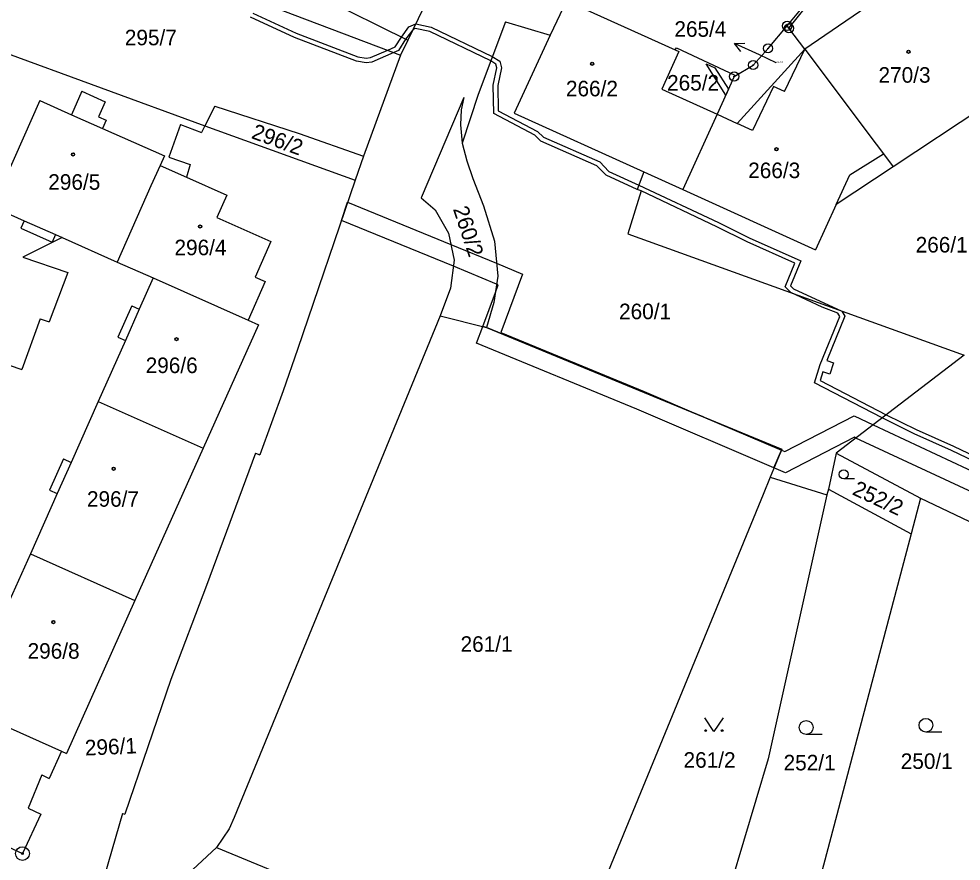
# Model space of a CAD drawing. Extents: x -593183 to -588034, y -1130415 to -1124994.
# Drawn here: x -590976.1 to -590873.1, y -1128633.8 to -1128541.7 of the extents above; entities that cross this region are included whole.
import ezdxf

# ---------------------------------------------------------------- set-up
doc = ezdxf.new("R2010")
doc.units = 0
for name, color, linetype in [('Vrstva 1', 7, 'Continuous'), ('Vrstva 16', 7, 'Continuous'), ('Vrstva 18', 7, 'Continuous'), ('Vrstva 19', 7, 'Continuous'), ('Vrstva 24', 7, 'Continuous'), ('Vrstva 25', 7, 'Continuous'), ('Vrstva 27', 7, 'Continuous'), ('Vrstva 4', 7, 'Continuous')]:
    doc.layers.add(name, color=color, linetype=linetype)

msp = doc.modelspace()

# ---------------------------------------------------------------- linework, layer by layer
at = {"layer": 'Vrstva 1'}
for p, q in [((-590983.22, -1128527.14), (-590934.37, -1128545.66)), ((-590926.85, -1128529.99), (-590933.58, -1128544.03)), ((-590875.55, -1128535), (-590889.49, -1128544.53)), ((-590947.87, -1128536.92), (-590933.58, -1128544.03)), ((-590916.24, -1128539.72), (-590918.03, -1128543.49)), ((-590916.24, -1128539.72), (-590904.33, -1128545.09)), ((-590892.1, -1128542.45), (-590890.08, -1128540.05)), ((-590922.91, -1128542), (-590925.89, -1128549.96)), ((-590922.91, -1128542), (-590918.03, -1128543.49)), ((-590894.19, -1128544.92), (-590892.1, -1128542.45)), ((-590891.9, -1128542.72), (-590892.1, -1128542.45)), ((-590890.18, -1128545), (-590891.9, -1128542.72)), ((-590918.03, -1128543.49), (-590921.94, -1128551.99)), ((-590980.98, -1128544.15), (-590955.76, -1128553.37)), ((-590933.58, -1128544.03), (-590934.37, -1128545.66)), ((-590895.82, -1128546.74), (-590894.19, -1128544.92)), ((-590889.49, -1128544.53), (-590890.18, -1128545)), ((-590934.37, -1128545.66), (-590938.44, -1128556.7)), ((-590903.93, -1128545.27), (-590905.8, -1128549.38)), ((-590904.33, -1128545.09), (-590903.93, -1128545.27)), ((-590890.18, -1128545), (-590897.58, -1128553.12)), ((-590890.18, -1128545), (-590882.36, -1128555.38)), ((-590897.89, -1128547.99), (-590895.82, -1128546.74)), ((-590897.89, -1128547.99), (-590899.77, -1128552.12)), ((-590969.22, -1128549.61), (-590970.36, -1128552.17)), ((-590969.22, -1128549.61), (-590966.66, -1128550.75)), ((-590925.89, -1128549.96), (-590927.65, -1128555.29)), ((-590905.8, -1128549.38), (-590899.77, -1128552.12)), ((-590868.67, -1128550.01), (-590880.5, -1128557.85)), ((-590973.83, -1128550.63), (-590978.97, -1128562.24)), ((-590973.83, -1128550.63), (-590970.36, -1128552.17)), ((-590966.66, -1128550.75), (-590967.38, -1128552.4)), ((-590927.44, -1128550.29), (-590932.1, -1128561.25)), ((-590927.44, -1128550.29), (-590927.75, -1128551.62)), ((-590954.68, -1128551.23), (-590955.76, -1128553.37)), ((-590954.68, -1128551.23), (-590945.46, -1128554.23)), ((-590927.75, -1128551.62), (-590927.83, -1128553.29)), ((-590921.94, -1128551.99), (-590907.78, -1128558.4)), ((-590899.77, -1128552.12), (-590903.51, -1128560.33)), ((-590899.77, -1128552.12), (-590897.58, -1128553.12)), ((-590967.38, -1128552.4), (-590966.55, -1128552.76)), ((-590966.55, -1128552.76), (-590966.96, -1128553.67)), ((-590966.96, -1128553.67), (-590960.19, -1128556.67)), ((-590958.45, -1128553.25), (-590959.69, -1128556.81)), ((-590958.45, -1128553.25), (-590956.13, -1128554.1)), ((-590955.76, -1128553.37), (-590956.13, -1128554.1)), ((-590955.76, -1128553.37), (-590939.34, -1128559.33)), ((-590927.83, -1128553.29), (-590927.65, -1128555.29)), ((-590945.46, -1128554.23), (-590938.44, -1128556.7)), ((-590927.65, -1128555.29), (-590927.13, -1128557.22)), ((-590882.36, -1128555.38), (-590881.55, -1128556.45)), ((-590960.19, -1128556.67), (-590960.67, -1128557.71)), ((-590959.69, -1128556.81), (-590957.39, -1128557.61)), ((-590938.44, -1128556.7), (-590939.34, -1128559.33)), ((-590927.13, -1128557.22), (-590926.48, -1128559.13)), ((-590881.55, -1128556.45), (-590880.5, -1128557.85)), ((-590960.67, -1128557.71), (-590961.66, -1128559.96)), ((-590960.67, -1128557.71), (-590957.79, -1128558.98)), ((-590957.39, -1128557.61), (-590957.79, -1128558.98)), ((-590880.5, -1128557.85), (-590886.74, -1128561.97)), ((-590957.79, -1128558.98), (-590953.35, -1128560.95)), ((-590939.34, -1128559.33), (-590945.65, -1128577.82)), ((-590926.48, -1128559.13), (-590925.32, -1128562.13)), ((-590907.78, -1128558.4), (-590908.5, -1128560.36)), ((-590907.78, -1128558.4), (-590903.51, -1128560.33)), ((-590961.66, -1128559.96), (-590965.34, -1128568.27)), ((-590908.08, -1128560.5), (-590908.5, -1128560.36)), ((-590903.51, -1128560.33), (-590889, -1128566.94)), ((-590953.35, -1128560.95), (-590954.45, -1128563.42)), ((-590932.1, -1128561.25), (-590930.58, -1128562.55)), ((-590908.08, -1128560.5), (-590909.52, -1128565.18)), ((-590978.97, -1128562.24), (-590975.54, -1128563.76)), ((-590925.32, -1128562.13), (-590924.11, -1128566)), ((-590886.74, -1128561.97), (-590889, -1128566.94)), ((-590954.45, -1128563.42), (-590948.55, -1128566.03)), ((-590930.58, -1128562.55), (-590929.12, -1128565.13)), ((-590975.54, -1128563.76), (-590975.9, -1128564.58)), ((-590975.9, -1128564.58), (-590972.48, -1128566.1)), ((-590972.11, -1128565.27), (-590972.48, -1128566.1)), ((-590972.11, -1128565.27), (-590971.37, -1128565.6)), ((-590929.12, -1128565.13), (-590928.5, -1128568.08)), ((-590909.52, -1128565.18), (-590872.76, -1128578.46)), ((-590971.37, -1128565.6), (-590975.67, -1128567.74)), ((-590971.37, -1128565.6), (-590965.34, -1128568.27)), ((-590948.55, -1128566.03), (-590950.27, -1128569.92)), ((-590924.11, -1128566), (-590923.75, -1128569.81)), ((-590975.67, -1128567.74), (-590970.74, -1128569.43)), ((-590965.34, -1128568.27), (-590961.41, -1128570.01)), ((-590928.5, -1128568.08), (-590928.91, -1128571.11)), ((-590970.74, -1128569.43), (-590972.79, -1128574.8)), ((-590961.41, -1128570.01), (-590962.94, -1128573.43)), ((-590961.41, -1128570.01), (-590951.04, -1128574.61)), ((-590949.17, -1128570.4), (-590951.04, -1128574.61)), ((-590950.27, -1128569.92), (-590949.17, -1128570.4)), ((-590923.75, -1128569.81), (-590924.16, -1128572.69)), ((-590928.91, -1128571.11), (-590930.03, -1128574.15)), ((-590924.16, -1128572.69), (-590924.98, -1128575.41)), ((-590963.76, -1128573.06), (-590965.28, -1128576.49)), ((-590963.76, -1128573.06), (-590962.94, -1128573.43)), ((-590973.78, -1128574.47), (-590975.77, -1128580.03)), ((-590973.78, -1128574.47), (-590972.79, -1128574.8)), ((-590930.03, -1128574.15), (-590952.56, -1128629)), ((-590951.04, -1128574.61), (-590949.91, -1128575.12)), ((-590930.03, -1128574.15), (-590924.98, -1128575.41)), ((-590949.91, -1128575.12), (-590955.96, -1128588.62)), ((-590924.98, -1128575.41), (-590892.69, -1128588.74)), ((-590964.46, -1128576.85), (-590967.43, -1128583.51)), ((-590965.28, -1128576.49), (-590964.46, -1128576.85)), ((-590945.65, -1128577.82), (-590947.21, -1128582.36)), ((-590872.76, -1128578.46), (-590886.74, -1128589.16)), ((-590978.8, -1128578.98), (-590975.77, -1128580.03)), ((-590947.21, -1128582.36), (-590949.77, -1128589.33)), ((-590967.43, -1128583.51), (-590970.4, -1128590.17)), ((-590967.43, -1128583.51), (-590955.96, -1128588.62)), ((-590955.96, -1128588.62), (-590963.41, -1128605.26)), ((-590950.23, -1128589.16), (-590955.59, -1128603.62)), ((-590950.23, -1128589.16), (-590949.77, -1128589.33)), ((-590892.69, -1128588.74), (-590893.6, -1128590.92)), ((-590886.74, -1128589.16), (-590887.57, -1128593.09)), ((-590886.74, -1128589.16), (-590877.51, -1128594.1)), ((-590971.22, -1128589.8), (-590972.74, -1128593.22)), ((-590971.22, -1128589.8), (-590970.4, -1128590.17)), ((-590893.6, -1128590.92), (-590893.95, -1128591.78)), ((-590893.95, -1128591.78), (-590894.74, -1128593.7)), ((-590893.95, -1128591.78), (-590887.75, -1128593.72)), ((-590972.74, -1128593.22), (-590971.92, -1128593.59)), ((-590887.57, -1128593.09), (-590887.75, -1128593.72)), ((-590887.57, -1128593.09), (-590878.54, -1128597.99)), ((-590971.92, -1128593.59), (-590974.85, -1128600.15)), ((-590894.74, -1128593.7), (-590914.77, -1128642.41)), ((-590887.75, -1128593.72), (-590894.16, -1128622.58)), ((-590877.51, -1128594.1), (-590878.54, -1128597.99)), ((-590877.51, -1128594.1), (-590868.11, -1128598.57)), ((-590878.54, -1128597.99), (-590890.33, -1128642.53)), ((-590974.85, -1128600.15), (-590977.78, -1128606.71)), ((-590974.85, -1128600.15), (-590963.41, -1128605.26)), ((-590955.59, -1128603.62), (-590959.48, -1128613.89)), ((-590963.41, -1128605.26), (-590970.91, -1128621.99)), ((-590959.48, -1128613.89), (-590964.53, -1128628.64)), ((-590982.31, -1128616.88), (-590971.46, -1128621.74)), ((-590971.46, -1128621.74), (-590972.79, -1128624.71)), ((-590971.46, -1128621.74), (-590970.91, -1128621.99)), ((-590894.16, -1128622.58), (-590898.82, -1128638.1)), ((-590973.61, -1128624.34), (-590975.07, -1128627.98)), ((-590973.61, -1128624.34), (-590972.79, -1128624.71)), ((-590975.07, -1128627.98), (-590973.69, -1128628.62)), ((-590973.69, -1128628.62), (-590975.71, -1128632.93)), ((-590964.79, -1128628.55), (-590966.71, -1128635.22)), ((-590964.79, -1128628.55), (-590964.53, -1128628.64)), ((-590952.56, -1128629), (-590953.11, -1128630.23)), ((-590981.26, -1128630.33), (-590975.71, -1128632.93)), ((-590953.11, -1128630.23), (-590954.5, -1128632.28)), ((-590954.5, -1128632.28), (-590965.57, -1128642.53)), ((-590954.5, -1128632.28), (-590948.41, -1128634.8))]:
    msp.add_line(p, q, dxfattribs=at)
for points in [[(-590891.9, -1128542.72), (-590889.03, -1128539.1), (-590886.11, -1128535.09), (-590882.46, -1128531.6), (-590878.44, -1128529.06)], [(-590904.33, -1128545.09), (-590904.21, -1128544.84), (-590897.81, -1128547.83), (-590897.89, -1128547.99)]]:
    msp.add_lwpolyline(points, dxfattribs=at)
at = {"layer": 'Vrstva 16'}
msp.add_line((-590893.29, -1128546.48), (-590895.12, -1128545.64), dxfattribs=at)
at = {"layer": 'Vrstva 24'}
for centre, radius in [((-590892.1, -1128542.45), 0.5), ((-590891.9, -1128542.72), 0.5), ((-590892.1, -1128542.45), 0.0327), ((-590891.9, -1128542.72), 0.0327), ((-590894.19, -1128544.92), 0.5), ((-590894.19, -1128544.92), 0.0327), ((-590895.82, -1128546.74), 0.5), ((-590895.82, -1128546.74), 0.0327), ((-590897.89, -1128547.99), 0.5), ((-590897.89, -1128547.99), 0.0327), ((-590975.71, -1128632.93), 0.75), ((-590975.71, -1128632.93), 0.0903)]:
    msp.add_circle(centre, radius, dxfattribs=at)
at = {"layer": 'Vrstva 25'}
for p, q in [((-590895.12, -1128545.64), (-590897.85, -1128544.39)), ((-590884.75, -1128591.98), (-590885.92, -1128591.98)), ((-590888.27, -1128619.9), (-590890.02, -1128619.9)), ((-590875.18, -1128619.66), (-590876.93, -1128619.66))]:
    msp.add_line(p, q, dxfattribs=at)
for points in [[(-590897.15, -1128545.26), (-590897.85, -1128544.39), (-590896.73, -1128544.35)], [(-590899.11, -1128618.09), (-590900.11, -1128619.59), (-590901.11, -1128618.09)]]:
    msp.add_lwpolyline(points, dxfattribs=at)
for centre, radius in [((-590878.83, -1128545.29), 0.175), ((-590878.83, -1128545.29), 0.15), ((-590913.42, -1128546.6), 0.175), ((-590913.42, -1128546.6), 0.15), ((-590893.27, -1128555.94), 0.175), ((-590893.27, -1128555.94), 0.15), ((-590970.18, -1128556.51), 0.175), ((-590970.18, -1128556.51), 0.15), ((-590956.29, -1128564.39), 0.175), ((-590956.29, -1128564.39), 0.15), ((-590958.87, -1128576.7), 0.175), ((-590958.87, -1128576.7), 0.15), ((-590965.74, -1128590.87), 0.175), ((-590965.74, -1128590.87), 0.15), ((-590885.92, -1128591.48), 0.503), ((-590972.33, -1128607.63), 0.175), ((-590972.33, -1128607.63), 0.15), ((-590890.02, -1128619.15), 0.75), ((-590876.93, -1128618.91), 0.75), ((-590901.01, -1128619.49), 0.1), ((-590899.21, -1128619.49), 0.1)]:
    msp.add_circle(centre, radius, dxfattribs=at)
at = {"layer": 'Vrstva 27'}
for p, q in [((-590945.97, -1128543.72), (-590950.76, -1128541.52)), ((-590950.52, -1128541.08), (-590945.77, -1128543.26)), ((-590934.28, -1128543.68), (-590933.47, -1128542.58)), ((-590933.47, -1128542.58), (-590932.71, -1128542.23)), ((-590932.76, -1128542.73), (-590933.04, -1128542.9)), ((-590931.17, -1128543.08), (-590932.76, -1128542.73)), ((-590932.71, -1128542.23), (-590931.01, -1128542.6)), ((-590931.01, -1128542.6), (-590924.34, -1128545.81)), ((-590939.19, -1128546.31), (-590945.97, -1128543.72)), ((-590945.77, -1128543.26), (-590939.05, -1128545.83)), ((-590934.95, -1128544.75), (-590934.28, -1128543.68)), ((-590933.04, -1128542.9), (-590933.82, -1128543.91)), ((-590924.51, -1128546.28), (-590931.17, -1128543.08)), ((-590935.78, -1128545.12), (-590934.95, -1128544.75)), ((-590933.82, -1128543.91), (-590934.61, -1128545.15)), ((-590939.05, -1128545.83), (-590938.14, -1128546)), ((-590938.14, -1128546), (-590937.66, -1128545.93)), ((-590937.66, -1128545.93), (-590935.78, -1128545.12)), ((-590935.12, -1128545.38), (-590937.52, -1128546.41)), ((-590934.61, -1128545.15), (-590935.12, -1128545.38)), ((-590924.34, -1128545.81), (-590923.5, -1128546.32)), ((-590938.14, -1128546.5), (-590939.19, -1128546.31)), ((-590937.52, -1128546.41), (-590938.14, -1128546.5)), ((-590923.94, -1128546.64), (-590924.51, -1128546.28)), ((-590923.84, -1128547.06), (-590923.94, -1128546.64)), ((-590923.5, -1128546.32), (-590923.32, -1128547.06)), ((-590898.82, -1128550.04), (-590900.96, -1128546.61)), ((-590900.96, -1128546.61), (-590899.99, -1128547.05)), ((-590924.23, -1128548.95), (-590923.84, -1128547.06)), ((-590923.32, -1128547.06), (-590923.73, -1128548.99)), ((-590899.99, -1128547.05), (-590898.52, -1128549.38)), ((-590924.18, -1128552.04), (-590924.23, -1128548.95)), ((-590923.73, -1128548.99), (-590923.68, -1128551.74)), ((-590898.52, -1128549.38), (-590898.82, -1128550.04)), ((-590919.7, -1128554.42), (-590924.18, -1128552.04)), ((-590923.68, -1128551.74), (-590919.41, -1128554.01)), ((-590919.41, -1128554.01), (-590918.75, -1128554.63)), ((-590919.03, -1128555.05), (-590919.7, -1128554.42)), ((-590912.9, -1128557.75), (-590919.03, -1128555.05)), ((-590918.75, -1128554.63), (-590912.6, -1128557.33)), ((-590911.9, -1128558.79), (-590912.9, -1128557.75)), ((-590912.6, -1128557.33), (-590911.6, -1128558.37)), ((-590908.5, -1128560.36), (-590911.9, -1128558.79)), ((-590911.6, -1128558.37), (-590908.32, -1128559.88)), ((-590908.08, -1128560.5), (-590908.5, -1128560.36)), ((-590908.32, -1128559.88), (-590899.61, -1128563.96)), ((-590899.8, -1128564.43), (-590908.08, -1128560.5)), ((-590940.84, -1128563.72), (-590940.16, -1128561.74)), ((-590940.16, -1128561.74), (-590928.87, -1128566.34)), ((-590928.59, -1128568.72), (-590940.84, -1128563.72)), ((-590896.49, -1128566.08), (-590899.8, -1128564.43)), ((-590899.61, -1128563.96), (-590896.27, -1128565.62)), ((-590928.87, -1128566.34), (-590923.88, -1128568.41)), ((-590891.25, -1128568.4), (-590896.49, -1128566.08)), ((-590896.27, -1128565.62), (-590890.6, -1128568.14)), ((-590923.88, -1128568.41), (-590921.03, -1128569.59)), ((-590892.33, -1128570.97), (-590891.25, -1128568.4)), ((-590890.6, -1128568.14), (-590891.74, -1128570.86)), ((-590923.87, -1128570.68), (-590928.59, -1128568.72)), ((-590921.03, -1128569.59), (-590923.41, -1128575.99)), ((-590923.69, -1128570.75), (-590923.87, -1128570.68)), ((-590925.39, -1128575.31), (-590924, -1128571.59)), ((-590924, -1128571.59), (-590923.69, -1128570.75)), ((-590891.7, -1128571.62), (-590892.33, -1128570.97)), ((-590891.74, -1128570.86), (-590891.41, -1128571.19)), ((-590888.26, -1128573.19), (-590891.7, -1128571.62)), ((-590891.41, -1128571.19), (-590886.11, -1128573.64)), ((-590886.55, -1128573.87), (-590888.26, -1128573.19)), ((-590886.11, -1128573.64), (-590885.78, -1128574.2)), ((-590888.49, -1128579.48), (-590886.34, -1128574.24)), ((-590885.78, -1128574.2), (-590887.77, -1128579.05)), ((-590886.34, -1128574.24), (-590886.55, -1128573.87)), ((-590926.07, -1128577.15), (-590925.39, -1128575.31)), ((-590924.98, -1128575.41), (-590925.39, -1128575.31)), ((-590925.39, -1128575.31), (-590924.98, -1128575.41)), ((-590901.29, -1128585.19), (-590924.98, -1128575.41)), ((-590924.98, -1128575.41), (-590901.29, -1128585.19)), ((-590923.41, -1128575.99), (-590907.75, -1128582.43)), ((-590908.55, -1128584.36), (-590926.07, -1128577.15)), ((-590889.1, -1128581.46), (-590888.49, -1128579.48)), ((-590887.77, -1128579.05), (-590887.04, -1128579.29)), ((-590887.04, -1128579.29), (-590887.45, -1128580.52)), ((-590888.21, -1128580.27), (-590888.5, -1128581.21)), ((-590887.45, -1128580.52), (-590888.21, -1128580.27)), ((-590881.7, -1128585.3), (-590889.1, -1128581.46)), ((-590888.5, -1128581.21), (-590881.26, -1128584.96)), ((-590907.75, -1128582.43), (-590901.29, -1128585.19)), ((-590893.54, -1128590.77), (-590908.55, -1128584.36)), ((-590892.37, -1128589), (-590884.79, -1128585.1)), ((-590884.79, -1128585.1), (-590882.7, -1128586.07)), ((-590881.26, -1128584.96), (-590877.98, -1128586.58)), ((-590901.29, -1128585.19), (-590892.73, -1128588.84)), ((-590882.7, -1128586.07), (-590870.36, -1128591.83)), ((-590878.2, -1128587.04), (-590881.7, -1128585.3)), ((-590874.13, -1128588.87), (-590878.2, -1128587.04)), ((-590877.98, -1128586.58), (-590873.91, -1128588.41)), ((-590884.75, -1128587.42), (-590892.29, -1128591.3)), ((-590884.58, -1128587.51), (-590884.75, -1128587.42)), ((-590871.24, -1128593.73), (-590884.58, -1128587.51)), ((-590893.54, -1128590.77), (-590892.73, -1128588.84)), ((-590892.73, -1128588.84), (-590893.54, -1128590.77)), ((-590892.73, -1128588.84), (-590892.37, -1128589)), ((-590856.38, -1128597.37), (-590874.13, -1128588.87)), ((-590873.91, -1128588.41), (-590856.2, -1128596.9)), ((-590892.29, -1128591.3), (-590893.54, -1128590.77))]:
    msp.add_line(p, q, dxfattribs=at)
at = {"layer": 'Vrstva 4'}
for p, q in [((-590892.4, -1128549.64), (-590890.18, -1128545)), ((-590893.59, -1128549.07), (-590895.9, -1128553.89)), ((-590892.4, -1128549.64), (-590893.59, -1128549.07)), ((-590970.36, -1128552.17), (-590966.96, -1128553.67)), ((-590895.9, -1128553.89), (-590897.58, -1128553.12)), ((-590885.26, -1128558.73), (-590881.55, -1128556.45)), ((-590886.74, -1128561.97), (-590885.26, -1128558.73)), ((-590975.54, -1128563.76), (-590972.11, -1128565.27)), ((-590962.94, -1128573.43), (-590964.46, -1128576.85)), ((-590970.4, -1128590.17), (-590971.92, -1128593.59))]:
    msp.add_line(p, q, dxfattribs=at)

# ---------------------------------------------------------------- texts
at = {"layer": 'Vrstva 16'}
msp.add_text('265/4', height=1.7, dxfattribs=at).set_placement((-590904.43, -1128543.65))
at = {"layer": 'Vrstva 18'}
for s, height, p in [('295/7', 1.7, (-590964.52, -1128544.58)), ('265/4', 0.2, (-590893.29, -1128546.48)), ('265/2', 1.7, (-590905.23, -1128549.53)), ('266/1', 1.7, (-590878.05, -1128567.23)), ('260/1', 1.7, (-590910.48, -1128574.52)), ('261/1', 1.7, (-590927.81, -1128610.88)), ('261/2', 1.7, (-590903.43, -1128623.55)), ('252/1', 1.7, (-590892.49, -1128623.84)), ('250/1', 1.7, (-590879.68, -1128623.68))]:
    msp.add_text(s, height=height, dxfattribs=at).set_placement(p)
for s, rotation, p in [('296/2', 340.0505, (-590950.78, -1128554.71)), ('260/2', 288.4567, (-590928.66, -1128562.47)), ('252/2', 334.955, (-590885.08, -1128593.64)), ('296/1', 2.5095, (-590968.85, -1128622.22))]:
    msp.add_text(s, height=1.7, rotation=rotation, dxfattribs=at).set_placement(p)
at = {"layer": 'Vrstva 19'}
for s, p in [('270/3', (-590882.11, -1128548.67)), ('266/2', (-590916.29, -1128550.16)), ('266/3', (-590896.36, -1128559.1)), ('296/5', (-590972.89, -1128560.37)), ('296/4', (-590959.09, -1128567.53)), ('296/6', (-590962.24, -1128580.41)), ('296/7', (-590968.66, -1128595.02)), ('296/8', (-590975.15, -1128611.63))]:
    msp.add_text(s, height=1.7, dxfattribs=at).set_placement(p)

doc.saveas('drawing.dxf')
